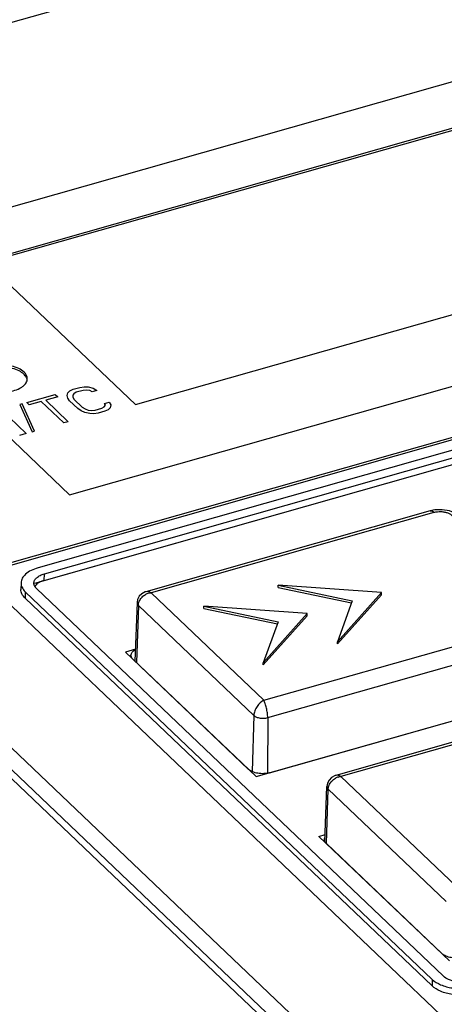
# Model space of a CAD drawing. Header units: millimetres. Extents: x 1117 to 38156, y -1945 to 7303.
# Tile 287 of 656: x 9636 to 9653, y 1443 to 1482. Entities that reach past the tile are written whole.
import ezdxf

# ---------------------------------------------------------------- set-up
doc = ezdxf.new("R2010")
doc.units = ezdxf.units.MM

msp = doc.modelspace()

# ---------------------------------------------------------------- linework, layer by layer
at = {"color": 7, "linetype": 'Continuous'}
for p, q in [((9658.786, 1488.189), (9627.435, 1479.283)), ((9682.666, 1407.465), (9600.447, 1485.882)), ((9633.222, 1473.763), (9664.643, 1482.689)), ((9611.502, 1482.055), (9652.677, 1442.784)), ((9666.107, 1481.293), (9634.686, 1472.367)), ((9666.105, 1481.208), (9634.755, 1472.302)), ((9648.586, 1441.169), (9608.151, 1479.734)), ((9620.713, 1479.753), (9637.986, 1463.278)), ((9648.229, 1440.66), (9607.795, 1479.225)), ((9640.542, 1466.782), (9671.962, 1475.708)), ((9634.686, 1472.367), (9640.542, 1466.782)), ((9637.986, 1463.278), (9662.658, 1470.287)), ((9637.921, 1467.247), (9637.996, 1467.32)), ((9637.996, 1467.32), (9638.12, 1467.381)), ((9638.12, 1467.381), (9638.382, 1467.455)), ((9638.507, 1467.337), (9638.245, 1467.262)), ((9638.382, 1467.455), (9638.548, 1467.477)), ((9638.644, 1467.35), (9638.507, 1467.337)), ((9638.548, 1467.477), (9638.706, 1467.47)), ((9638.773, 1467.335), (9638.644, 1467.35)), ((9638.706, 1467.47), (9638.906, 1467.424)), ((9638.864, 1467.284), (9638.773, 1467.335)), ((9639.039, 1467.334), (9638.864, 1467.284)), ((9638.906, 1467.424), (9639.039, 1467.334)), ((9635.611, 1460.519), (9658.157, 1466.925)), ((9635.669, 1460.626), (9658.227, 1467.035)), ((9636.317, 1466.869), (9637.422, 1467.183)), ((9637.526, 1467.084), (9637.061, 1466.951)), ((9637.061, 1466.951), (9637.933, 1466.12)), ((9637.422, 1467.183), (9637.526, 1467.084)), ((9637.888, 1467.135), (9637.921, 1467.247)), ((9637.912, 1467.039), (9637.888, 1467.135)), ((9637.987, 1466.932), (9637.912, 1467.039)), ((9638.299, 1466.635), (9637.987, 1466.932)), ((9638.149, 1467.209), (9638.104, 1467.145)), ((9638.104, 1467.145), (9638.108, 1467.069)), ((9638.108, 1467.069), (9638.162, 1466.982)), ((9638.245, 1467.262), (9638.149, 1467.209)), ((9638.162, 1466.982), (9638.473, 1466.685)), ((9635.328, 1466.588), (9636.303, 1465.657)), ((9636.142, 1466.819), (9636.051, 1466.793)), ((9636.051, 1466.793), (9636.527, 1465.72)), ((9636.617, 1465.746), (9636.142, 1466.819)), ((9636.42, 1466.77), (9636.317, 1466.869)), ((9636.886, 1466.902), (9636.42, 1466.77)), ((9637.758, 1466.07), (9636.886, 1466.902)), ((9638.432, 1466.544), (9638.299, 1466.635)), ((9638.573, 1466.482), (9638.432, 1466.544)), ((9638.473, 1466.685), (9638.585, 1466.614)), ((9638.585, 1466.614), (9638.706, 1466.571)), ((9638.706, 1466.571), (9638.835, 1466.556)), ((9638.835, 1466.556), (9638.972, 1466.569)), ((9638.972, 1466.569), (9639.234, 1466.644)), ((9639.234, 1466.644), (9639.329, 1466.696)), ((9639.329, 1466.696), (9639.375, 1466.761)), ((9639.342, 1466.828), (9639.516, 1466.878)), ((9639.375, 1466.761), (9639.342, 1466.828)), ((9639.483, 1466.586), (9639.358, 1466.525)), ((9639.558, 1466.659), (9639.483, 1466.586)), ((9639.516, 1466.878), (9639.591, 1466.771)), ((9639.591, 1466.771), (9639.558, 1466.659)), ((9657.887, 1466.437), (9636.762, 1460.436)), ((9638.772, 1466.435), (9638.573, 1466.482)), ((9638.93, 1466.429), (9638.772, 1466.435)), ((9639.096, 1466.45), (9638.93, 1466.429)), ((9639.358, 1466.525), (9639.096, 1466.45)), ((9636.638, 1459.845), (9657.643, 1465.812)), ((9637.003, 1459.948), (9657.643, 1465.812)), ((9637.006, 1460.203), (9657.74, 1466.093)), ((9637.933, 1466.12), (9637.758, 1466.07)), ((9636.303, 1465.657), (9636.042, 1465.583)), ((9636.527, 1465.72), (9636.617, 1465.746)), ((9651.998, 1462.649), (9640.945, 1459.509)), ((9652.141, 1462.593), (9641.149, 1459.47)), ((9652.174, 1462.685), (9651.998, 1462.649)), ((9651.998, 1462.649), (9651.998, 1462.649)), ((9637.003, 1459.948), (9637.006, 1460.203)), ((9636.097, 1459.85), (9636.093, 1459.595)), ((9646.085, 1459.673), (9646.086, 1459.758)), ((9646.085, 1459.673), (9648.936, 1459.071)), ((9646.086, 1459.758), (9648.965, 1459.151)), ((9650.1, 1459.473), (9646.086, 1459.758)), ((9636.262, 1459.509), (9636.258, 1459.254)), ((9636.262, 1459.509), (9652.071, 1444.43)), ((9652.508, 1444.554), (9636.698, 1459.633)), ((9641.149, 1459.47), (9645.536, 1455.286)), ((9648.387, 1457.477), (9650.099, 1459.388)), ((9648.389, 1457.562), (9650.1, 1459.473)), ((9650.099, 1459.388), (9650.1, 1459.473)), ((9636.258, 1459.254), (9652.068, 1444.175)), ((9640.605, 1459.083), (9640.525, 1456.805)), ((9640.655, 1458.977), (9640.583, 1456.75)), ((9640.655, 1458.977), (9645.144, 1454.696)), ((9643.205, 1458.854), (9643.206, 1458.939)), ((9643.206, 1458.939), (9646.085, 1458.332)), ((9647.22, 1458.655), (9643.206, 1458.939)), ((9648.965, 1459.151), (9648.389, 1457.562)), ((9643.205, 1458.854), (9646.056, 1458.253)), ((9645.507, 1456.659), (9647.218, 1458.57)), ((9645.508, 1456.744), (9647.22, 1458.655)), ((9647.218, 1458.57), (9647.22, 1458.655)), ((9646.085, 1458.332), (9645.508, 1456.744)), ((9645.536, 1455.286), (9653.507, 1457.55)), ((9648.387, 1457.477), (9648.389, 1457.562)), ((9640.541, 1457.269), (9640.154, 1457.159)), ((9640.154, 1457.159), (9645.228, 1452.319)), ((9640.446, 1456.88), (9644.935, 1452.598)), ((9645.507, 1456.659), (9645.508, 1456.744)), ((9645.682, 1454.61), (9653.821, 1456.922)), ((9645.144, 1454.696), (9645.073, 1452.51)), ((9645.228, 1452.319), (9654.336, 1454.906)), ((9645.752, 1452.468), (9653.891, 1454.78)), ((9656.566, 1454.705), (9648.324, 1452.364)), ((9645.682, 1454.61), (9645.672, 1452.45)), ((9656.658, 1454.635), (9648.527, 1452.325)), ((9648.527, 1452.325), (9653.012, 1448.048)), ((9647.907, 1449.785), (9647.984, 1451.938)), ((9647.965, 1449.713), (9648.034, 1451.832)), ((9648.034, 1451.832), (9652.62, 1447.458)), ((9647.668, 1449.992), (9647.917, 1450.063)), ((9652.743, 1445.152), (9647.668, 1449.992)), ((9647.961, 1449.713), (9652.45, 1445.432)), ((9652.071, 1444.43), (9652.068, 1444.175))]:
    msp.add_line(p, q, dxfattribs=at)
for points in [[(9653.378, 1461.938), (9653.376, 1461.985), (9653.323, 1462.191), (9653.198, 1462.383), (9652.996, 1462.543), (9652.744, 1462.648), (9652.462, 1462.696), (9652.174, 1462.685)], [(9640.946, 1459.509), (9640.918, 1459.5), (9640.787, 1459.431), (9640.688, 1459.329), (9640.626, 1459.205), (9640.605, 1459.083)], [(9648.324, 1452.364), (9648.296, 1452.355), (9648.165, 1452.286), (9648.066, 1452.183), (9648.004, 1452.06), (9647.984, 1451.938)]]:
    msp.add_lwpolyline(points, dxfattribs=at)
for centre, radius, start, end in [((9636.062, 1467.789), 0.278, 353.3236, 359.192), ((9641.221, 1458.888), 0.587, 108.2123, 119.3064), ((9648.6, 1451.742), 0.587, 108.2123, 119.3064)]:
    msp.add_arc(centre, radius, start, end, dxfattribs=at)
for points, knots in [([(9636.214, 1468.047), (9636.154, 1468.104), (9636, 1468.201), (9635.727, 1468.291), (9635.416, 1468.333), (9635.098, 1468.323), (9634.803, 1468.26), (9634.592, 1468.166), (9634.464, 1468.067), (9634.395, 1467.988), (9634.352, 1467.903), (9634.341, 1467.843), (9634.341, 1467.814)], [0, 0, 0, 0, 0.114043, 0.249398, 0.398219, 0.549494, 0.691731, 0.815379, 0.868707, 0.91641, 0.959521, 1, 1, 1, 1]), ([(9636.212, 1467.962), (9636.156, 1468.016), (9636.01, 1468.11), (9635.752, 1468.199), (9635.456, 1468.245), (9635.149, 1468.243), (9634.86, 1468.192), (9634.646, 1468.11), (9634.51, 1468.021), (9634.411, 1467.932), (9634.36, 1467.846), (9634.347, 1467.787)], [0, 0, 0, 0, 0.111866, 0.244087, 0.389794, 0.539214, 0.681875, 0.808608, 0.864208, 0.914298, 1, 1, 1, 1]), ([(9634.468, 1467.552), (9634.526, 1467.496), (9634.676, 1467.401), (9634.942, 1467.311), (9635.245, 1467.267), (9635.558, 1467.274), (9635.85, 1467.33), (9636.063, 1467.419), (9636.196, 1467.513), (9636.269, 1467.588), (9636.319, 1467.669), (9636.335, 1467.728), (9636.339, 1467.756)], [0, 0, 0, 0, 0.112956, 0.246746, 0.394025, 0.544389, 0.686847, 0.812014, 0.866445, 0.915273, 0.959253, 1, 1, 1, 1]), ([(9636.32, 1467.806), (9636.315, 1467.82), (9636.289, 1467.878), (9636.248, 1467.929), (9636.212, 1467.962)], [0, 0, 0, 0, 0.23317, 1, 1, 1, 1]), ([(9636.341, 1467.785), (9636.341, 1467.831), (9636.316, 1467.932), (9636.252, 1468.011), (9636.214, 1468.047)], [0, 0, 0, 0, 0.465868, 1, 1, 1, 1]), ([(9651.998, 1462.649), (9652.02, 1462.655), (9652.06, 1462.65), (9652.106, 1462.623), (9652.129, 1462.604), (9652.141, 1462.593)], [0, 0, 0, 0, 0.429893, 0.694252, 1, 1, 1, 1]), ([(9652.141, 1462.593), (9652.229, 1462.618), (9652.369, 1462.631), (9652.55, 1462.611), (9652.674, 1462.576), (9652.776, 1462.525), (9652.85, 1462.461), (9652.889, 1462.383), (9652.884, 1462.329), (9652.876, 1462.305)], [0, 0, 0, 0, 0.301664, 0.455046, 0.598256, 0.72436, 0.829945, 0.917912, 1, 1, 1, 1]), ([(9636.762, 1460.436), (9636.668, 1460.409), (9636.497, 1460.346), (9636.281, 1460.21), (9636.136, 1460.044), (9636.098, 1459.911), (9636.097, 1459.85)], [0, 0, 0, 0, 0.311086, 0.579706, 0.804602, 1, 1, 1, 1]), ([(9636.597, 1459.843), (9636.597, 1459.88), (9636.621, 1459.962), (9636.71, 1460.064), (9636.843, 1460.148), (9636.948, 1460.187), (9637.006, 1460.203)], [0, 0, 0, 0, 0.195398, 0.420294, 0.688914, 1, 1, 1, 1]), ([(9636.097, 1459.85), (9636.096, 1459.79), (9636.129, 1459.659), (9636.212, 1459.556), (9636.262, 1459.509)], [0, 0, 0, 0, 0.465985, 1, 1, 1, 1]), ([(9636.612, 1459.757), (9636.609, 1459.764), (9636.6, 1459.792), (9636.596, 1459.821), (9636.597, 1459.843)], [0, 0, 0, 0, 0.256289, 1, 1, 1, 1]), ([(9636.698, 1459.633), (9636.688, 1459.642), (9636.653, 1459.679), (9636.625, 1459.723), (9636.612, 1459.757)], [0, 0, 0, 0, 0.269706, 1, 1, 1, 1]), ([(9636.806, 1459.869), (9636.787, 1459.858), (9636.721, 1459.818), (9636.663, 1459.763), (9636.633, 1459.716)], [0, 0, 0, 0, 0.278583, 1, 1, 1, 1]), ([(9637.003, 1459.948), (9636.985, 1459.943), (9636.917, 1459.922), (9636.851, 1459.894), (9636.806, 1459.869)], [0, 0, 0, 0, 0.263567, 1, 1, 1, 1]), ([(9636.258, 1459.254), (9636.208, 1459.301), (9636.125, 1459.404), (9636.092, 1459.535), (9636.093, 1459.595)], [0, 0, 0, 0, 0.534015, 1, 1, 1, 1]), ([(9640.707, 1459.168), (9640.732, 1459.216), (9640.797, 1459.306), (9640.885, 1459.373), (9640.934, 1459.4)], [0, 0, 0, 0, 0.492498, 1, 1, 1, 1]), ([(9641.149, 1459.47), (9641.115, 1459.488), (9641.049, 1459.516), (9640.976, 1459.518), (9640.946, 1459.509)], [0, 0, 0, 0, 0.549655, 1, 1, 1, 1]), ([(9640.605, 1459.083), (9640.605, 1459.065), (9640.614, 1459.024), (9640.64, 1458.992), (9640.655, 1458.977)], [0, 0, 0, 0, 0.465774, 1, 1, 1, 1]), ([(9640.655, 1458.977), (9640.656, 1458.993), (9640.662, 1459.059), (9640.684, 1459.124), (9640.707, 1459.168)], [0, 0, 0, 0, 0.24124, 1, 1, 1, 1]), ([(9640.446, 1456.88), (9640.423, 1456.902), (9640.384, 1456.95), (9640.369, 1457.011), (9640.37, 1457.039)], [0, 0, 0, 0, 0.534333, 1, 1, 1, 1]), ([(9640.37, 1457.039), (9640.371, 1457.081), (9640.413, 1457.173), (9640.492, 1457.228), (9640.538, 1457.253)], [0, 0, 0, 0, 0.441137, 1, 1, 1, 1]), ([(9645.536, 1455.286), (9645.43, 1455.23), (9645.289, 1455.096), (9645.174, 1454.879), (9645.146, 1454.755), (9645.144, 1454.696)], [0, 0, 0, 0, 0.491787, 0.756285, 1, 1, 1, 1]), ([(9645.682, 1454.61), (9645.682, 1454.671), (9645.672, 1454.797), (9645.637, 1454.98), (9645.592, 1455.145), (9645.554, 1455.244), (9645.536, 1455.286)], [0, 0, 0, 0, 0.263438, 0.544117, 0.801627, 1, 1, 1, 1]), ([(9645.144, 1454.696), (9645.173, 1454.669), (9645.25, 1454.624), (9645.385, 1454.589), (9645.534, 1454.581), (9645.635, 1454.596), (9645.682, 1454.61)], [0, 0, 0, 0, 0.209858, 0.463019, 0.736243, 1, 1, 1, 1]), ([(9645.752, 1452.468), (9645.68, 1452.447), (9645.527, 1452.424), (9645.3, 1452.436), (9645.096, 1452.49), (9644.979, 1452.557), (9644.935, 1452.598)], [0, 0, 0, 0, 0.263725, 0.536983, 0.790162, 1, 1, 1, 1]), ([(9648.527, 1452.325), (9648.493, 1452.343), (9648.428, 1452.371), (9648.354, 1452.372), (9648.324, 1452.364)], [0, 0, 0, 0, 0.549655, 1, 1, 1, 1]), ([(9648.034, 1451.832), (9648.034, 1451.848), (9648.04, 1451.914), (9648.062, 1451.978), (9648.085, 1452.023)], [0, 0, 0, 0, 0.24124, 1, 1, 1, 1]), ([(9648.085, 1452.023), (9648.11, 1452.071), (9648.176, 1452.16), (9648.264, 1452.228), (9648.312, 1452.255)], [0, 0, 0, 0, 0.492498, 1, 1, 1, 1]), ([(9647.984, 1451.938), (9647.983, 1451.92), (9647.992, 1451.879), (9648.018, 1451.847), (9648.034, 1451.832)], [0, 0, 0, 0, 0.465774, 1, 1, 1, 1]), ([(9647.884, 1449.872), (9647.885, 1449.88), (9647.888, 1449.912), (9647.9, 1449.943), (9647.912, 1449.963)], [0, 0, 0, 0, 0.242664, 1, 1, 1, 1]), ([(9647.905, 1449.785), (9647.902, 1449.792), (9647.889, 1449.82), (9647.884, 1449.85), (9647.884, 1449.872)], [0, 0, 0, 0, 0.260775, 1, 1, 1, 1]), ([(9647.961, 1449.713), (9647.955, 1449.719), (9647.934, 1449.74), (9647.916, 1449.765), (9647.905, 1449.785)], [0, 0, 0, 0, 0.265765, 1, 1, 1, 1]), ([(9653.266, 1445.301), (9653.194, 1445.281), (9653.041, 1445.258), (9652.815, 1445.269), (9652.61, 1445.323), (9652.493, 1445.39), (9652.45, 1445.432)], [0, 0, 0, 0, 0.263725, 0.536983, 0.790162, 1, 1, 1, 1]), ([(9652.071, 1444.43), (9652.165, 1444.341), (9652.419, 1444.195), (9652.862, 1444.078), (9653.353, 1444.053), (9653.684, 1444.103), (9653.84, 1444.148)], [0, 0, 0, 0, 0.209863, 0.463023, 0.736243, 1, 1, 1, 1]), ([(9653.596, 1444.38), (9653.5, 1444.353), (9653.296, 1444.322), (9652.994, 1444.338), (9652.722, 1444.409), (9652.566, 1444.499), (9652.508, 1444.554)], [0, 0, 0, 0, 0.263757, 0.536977, 0.790137, 1, 1, 1, 1]), ([(9653.837, 1443.893), (9653.68, 1443.848), (9653.349, 1443.798), (9652.858, 1443.824), (9652.416, 1443.94), (9652.161, 1444.086), (9652.068, 1444.175)], [0, 0, 0, 0, 0.263757, 0.536977, 0.790137, 1, 1, 1, 1])]:
    msp.add_open_spline(points, degree=3, knots=knots, dxfattribs=at)
for points in [[(9636.337, 1467.74), (9636.334, 1467.763), (9636.328, 1467.785), (9636.32, 1467.806)], [(9641.038, 1459.446), (9641.074, 1459.458), (9641.111, 1459.466), (9641.149, 1459.47)], [(9648.416, 1452.301), (9648.452, 1452.312), (9648.489, 1452.321), (9648.527, 1452.325)]]:
    msp.add_open_spline(points, degree=3, dxfattribs=at)

doc.saveas('drawing.dxf')
